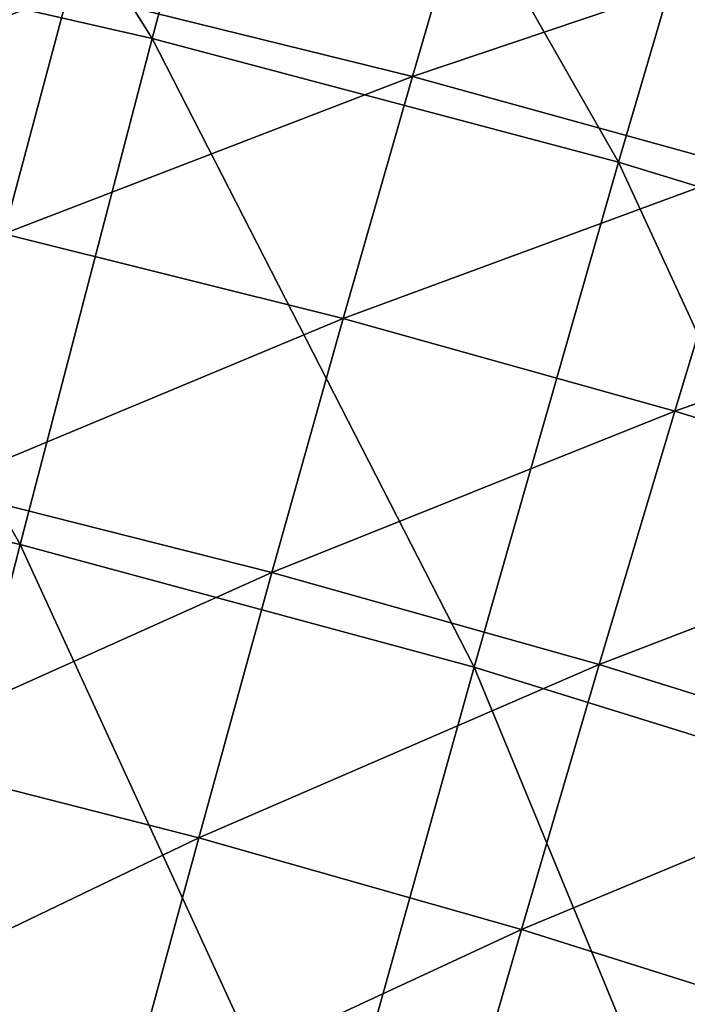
# Model space of a CAD drawing. Header units: millimetres. Extents: x -300 to 300, y -500 to 500.
# Tile 825 of 988: x 87 to 99, y 418 to 436. Entities that reach past the tile are written whole.
import ezdxf

# ---------------------------------------------------------------- set-up
doc = ezdxf.new("R2010")
doc.units = ezdxf.units.MM
doc.header["$LTSCALE"] = 81.481481
doc.layers.add('19', color=7, linetype='CONTINUOUS')
doc.layers.add('21', color=7, linetype='CONTINUOUS')

msp = doc.modelspace()

# ---------------------------------------------------------------- linework, layer by layer
at = {"layer": '19', "color": 7, "linetype": 'CONTINUOUS'}
for points in [[(89.266, 435.871, 53.525), (82.538, 446.569, 50.611), (80.432, 437.887, 53.633), (89.266, 435.871, 53.525)], [(91.594, 444.538, 50.506), (82.538, 446.569, 50.611), (89.266, 435.871, 53.525), (91.594, 444.538, 50.506)], [(97.84, 433.593, 53.407), (91.594, 444.538, 50.506), (89.266, 435.871, 53.525), (97.84, 433.593, 53.407)], [(100.38, 442.244, 50.39), (91.594, 444.538, 50.506), (97.84, 433.593, 53.407), (100.38, 442.244, 50.39)], [(106.156, 431.05, 53.28), (100.38, 442.244, 50.39), (97.84, 433.593, 53.407), (106.156, 431.05, 53.28)], [(86.836, 426.557, 56.31), (80.432, 437.887, 53.633), (78.234, 428.554, 56.419), (86.836, 426.557, 56.31)], [(89.266, 435.871, 53.525), (80.432, 437.887, 53.633), (86.836, 426.557, 56.31), (89.266, 435.871, 53.525)], [(95.186, 424.303, 56.191), (89.266, 435.871, 53.525), (86.836, 426.557, 56.31), (95.186, 424.303, 56.191)], [(97.84, 433.593, 53.407), (89.266, 435.871, 53.525), (95.186, 424.303, 56.191), (97.84, 433.593, 53.407)], [(103.286, 421.787, 56.062), (97.84, 433.593, 53.407), (95.186, 424.303, 56.191), (103.286, 421.787, 56.062)], [(106.156, 431.05, 53.28), (97.84, 433.593, 53.407), (103.286, 421.787, 56.062), (106.156, 431.05, 53.28)], [(86.836, 426.557, 56.31), (78.234, 428.554, 56.419), (84.307, 416.616, 58.869), (86.836, 426.557, 56.31)], [(92.422, 414.391, 58.75), (86.836, 426.557, 56.31), (84.307, 416.616, 58.869), (92.422, 414.391, 58.75)], [(95.186, 424.303, 56.191), (86.836, 426.557, 56.31), (92.422, 414.391, 58.75), (95.186, 424.303, 56.191)], [(100.297, 411.909, 58.621), (95.186, 424.303, 56.191), (92.422, 414.391, 58.75), (100.297, 411.909, 58.621)], [(103.286, 421.787, 56.062), (95.186, 424.303, 56.191), (100.297, 411.909, 58.621), (103.286, 421.787, 56.062)]]:
    msp.add_3dface(points, dxfattribs=at)
at = {"layer": '21', "color": 7, "linetype": 'CONTINUOUS'}
for points in [[(94.05, 435.172, 37.524), (87.728, 436.736, 37.613), (95.286, 439.405, 35.961), (94.05, 435.172, 37.524)], [(101.537, 437.701, 35.866), (94.05, 435.172, 37.524), (95.286, 439.405, 35.961), (101.537, 437.701, 35.866)], [(87.728, 436.736, 37.613), (80.148, 433.705, 39.206), (81.258, 438.164, 37.697), (87.728, 436.736, 37.613)], [(100.227, 433.468, 37.43), (94.05, 435.172, 37.524), (101.537, 437.701, 35.866), (100.227, 433.468, 37.43)], [(86.535, 432.279, 39.123), (80.148, 433.705, 39.206), (87.728, 436.736, 37.613), (86.535, 432.279, 39.123)], [(94.05, 435.172, 37.524), (86.535, 432.279, 39.123), (87.728, 436.736, 37.613), (94.05, 435.172, 37.524)], [(92.777, 430.717, 39.035), (86.535, 432.279, 39.123), (94.05, 435.172, 37.524), (92.777, 430.717, 39.035)], [(100.227, 433.468, 37.43), (92.777, 430.717, 39.035), (94.05, 435.172, 37.524), (100.227, 433.468, 37.43)], [(98.877, 429.016, 38.942), (92.777, 430.717, 39.035), (100.227, 433.468, 37.43), (98.877, 429.016, 38.942)], [(106.26, 431.624, 37.332), (98.877, 429.016, 38.942), (100.227, 433.468, 37.43), (106.26, 431.624, 37.332)], [(92.777, 430.717, 39.035), (85.307, 427.604, 40.579), (86.535, 432.279, 39.123), (92.777, 430.717, 39.035)], [(104.835, 427.176, 38.844), (98.877, 429.016, 38.942), (106.26, 431.624, 37.332), (104.835, 427.176, 38.844)], [(91.467, 426.046, 40.491), (85.307, 427.604, 40.579), (92.777, 430.717, 39.035), (91.467, 426.046, 40.491)], [(98.877, 429.016, 38.942), (91.467, 426.046, 40.491), (92.777, 430.717, 39.035), (98.877, 429.016, 38.942)], [(97.486, 424.35, 40.399), (91.467, 426.046, 40.491), (98.877, 429.016, 38.942), (97.486, 424.35, 40.399)], [(104.835, 427.176, 38.844), (97.486, 424.35, 40.399), (98.877, 429.016, 38.942), (104.835, 427.176, 38.844)], [(91.467, 426.046, 40.491), (84.047, 422.716, 41.98), (85.307, 427.604, 40.579), (91.467, 426.046, 40.491)], [(103.367, 422.515, 40.301), (97.486, 424.35, 40.399), (104.835, 427.176, 38.844), (103.367, 422.515, 40.301)], [(90.121, 421.163, 41.893), (84.047, 422.716, 41.98), (91.467, 426.046, 40.491), (90.121, 421.163, 41.893)], [(97.486, 424.35, 40.399), (90.121, 421.163, 41.893), (91.467, 426.046, 40.491), (97.486, 424.35, 40.399)], [(96.057, 419.474, 41.801), (90.121, 421.163, 41.893), (97.486, 424.35, 40.399), (96.057, 419.474, 41.801)], [(103.367, 422.515, 40.301), (96.057, 419.474, 41.801), (97.486, 424.35, 40.399), (103.367, 422.515, 40.301)], [(90.121, 421.163, 41.893), (82.755, 417.619, 43.327), (84.047, 422.716, 41.98), (90.121, 421.163, 41.893)], [(101.858, 417.646, 41.704), (96.057, 419.474, 41.801), (103.367, 422.515, 40.301), (101.858, 417.646, 41.704)], [(88.74, 416.074, 43.24), (82.755, 417.619, 43.327), (90.121, 421.163, 41.893), (88.74, 416.074, 43.24)], [(96.057, 419.474, 41.801), (88.74, 416.074, 43.24), (90.121, 421.163, 41.893), (96.057, 419.474, 41.801)], [(94.591, 414.393, 43.148), (88.74, 416.074, 43.24), (96.057, 419.474, 41.801), (94.591, 414.393, 43.148)], [(101.858, 417.646, 41.704), (94.591, 414.393, 43.148), (96.057, 419.474, 41.801), (101.858, 417.646, 41.704)]]:
    msp.add_3dface(points, dxfattribs=at)

doc.saveas('drawing.dxf')
